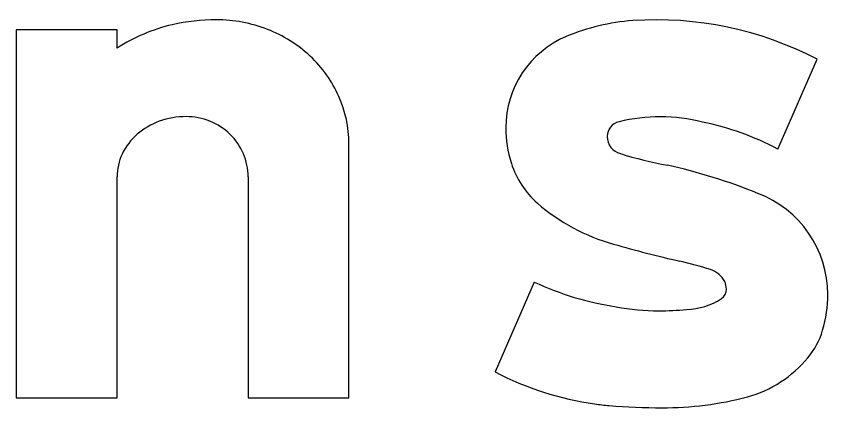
# Model space of a CAD drawing. Extents: x 1806251 to 1809821, y 414895 to 422886.
# Drawn here: x 1809677.2812 to 1809677.5388, y 415312.1735 to 415312.2979 of the extents above; entities that cross this region are included whole.
import ezdxf

# ---------------------------------------------------------------- set-up
doc = ezdxf.new("R2010")
doc.units = 0
for name, color, linetype in [('GSBWFILL', 7, 'Continuous'), ('GSCOLORFILL', 7, 'Continuous'), ('GSOUTLINE', 7, 'Continuous')]:
    doc.layers.add(name, color=color, linetype=linetype)

msp = doc.modelspace()

# ---------------------------------------------------------------- linework, layer by layer
at = {"layer": 'GSBWFILL'}
for p, q in [((1809677.5229390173, 415312.25567505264), (1809677.5353621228, 415312.28419505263)), ((1809677.354750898, 415312.24691105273), (1809677.354750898, 415312.17673665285)), ((1809677.4455748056, 415312.2134662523), (1809677.4331508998, 415312.18494625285)), ((1809677.4331508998, 415312.18494625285), (1809677.4331508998, 415312.18494625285))]:
    msp.add_line(p, q, dxfattribs=at)
for points in [[(1809677.3131508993, 415312.28775825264), (1809677.3131508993, 415312.2935366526), (1809677.2811508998, 415312.2935366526), (1809677.2811508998, 415312.17673665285), (1809677.3131508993, 415312.17673665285), (1809677.3131508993, 415312.24691105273)], [(1809677.354750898, 415312.17673665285), (1809677.3867508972, 415312.17673665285), (1809677.3867508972, 415312.2574430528)]]:
    msp.add_lwpolyline(points, dxfattribs=at)
for centre, radius, start, end in [((1809677.3446505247, 415312.23273247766), 0.06400417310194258, 90, 102.60428055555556), ((1809677.3446505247, 415312.251688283), 0.04504836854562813, 68.86358333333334, 90), ((1809677.3441050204, 415312.2391594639), 0.057619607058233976, 103.46953611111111, 122.49425555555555), ((1809677.3457352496, 415312.2544941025), 0.04204017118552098, 46.975011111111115, 68.86358333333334), ((1809677.3474103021, 415312.2562888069), 0.03958522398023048, 23.931719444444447, 46.975013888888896), ((1809677.3500111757, 415312.25744307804), 0.03673972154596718, 0, 23.931719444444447), ((1809677.3340285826, 415312.24379119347), 0.022019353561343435, 109.8073611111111, 131.0076361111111), ((1809677.3351024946, 415312.2408094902), 0.025188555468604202, 90, 109.8073611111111), ((1809677.3351024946, 415312.245784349), 0.020213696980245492, 68.08082777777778, 90), ((1809677.3353231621, 415312.246332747), 0.01962256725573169, 45.829797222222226, 68.08082777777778), ((1809677.3323752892, 415312.2456925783), 0.01949970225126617, 131.00763611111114, 154.52827222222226), ((1809677.3356645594, 415312.2466841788), 0.01913261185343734, 23.092844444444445, 45.829794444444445), ((1809677.3298182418, 415312.2469106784), 0.016667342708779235, 154.52827222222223, 180), ((1809677.336195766, 415312.2469106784), 0.018555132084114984, 0, 23.092847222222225)]:
    msp.add_arc(centre, radius, start, end, dxfattribs=at)
for centre, major_axis, ratio, start_param, end_param in [((1809677.4844315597, 415312.18705233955), (6.716227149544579e-18, 0.10968431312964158), 0.9999923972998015, 5.800291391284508, 6.352301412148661), ((1809677.4816177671, 415312.2298854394), (4.087829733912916e-18, 0.06675932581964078), 0.9999923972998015, 0.07137800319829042, 0.3980065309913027), ((1809677.4678968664, 415312.2625198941), (1.920106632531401e-18, 0.03135772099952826), 0.9999923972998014, 0.3980064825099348, 1.5707963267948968), ((1809677.4735270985, 415312.2596681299), (2.939152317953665e-19, 0.004800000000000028), 0.9999923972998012, 0.21891049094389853, 1.5707963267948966), ((1809677.4856687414, 415312.2104216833), (3.3996195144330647e-18, 0.0555200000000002), 0.9999923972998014, 2.4802620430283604e-16, 0.23975680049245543), ((1809677.4856687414, 415312.2133752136), (3.2187679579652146e-18, 0.05256646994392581), 0.9999923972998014, 6.027142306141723, 6.283185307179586), ((1809677.4739949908, 415312.2625198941), (2.293511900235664e-18, 0.03745589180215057), 0.9999923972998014, 1.5707963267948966, 1.8797788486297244), ((1809677.4819721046, 415312.1787561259), (5.33627095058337e-18, 0.0871479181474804), 0.9999923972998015, 5.793797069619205, 6.0867463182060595), ((1809677.4743270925, 415312.2596681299), (3.429011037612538e-19, 0.005599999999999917), 0.9999923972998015, 1.5707963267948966, 2.888079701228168), ((1809677.5087610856, 415312.368278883), (7.319162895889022e-18, 0.11953100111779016), 0.9999923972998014, 2.83708001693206, 2.965597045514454), ((1809677.4649869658, 415312.25964445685), (1.7145055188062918e-18, 0.027999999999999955), 0.9999923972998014, 1.8797788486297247, 2.4256595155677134), ((1809677.4459927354, 415312.06592594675), (1.1594278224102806e-17, 0.18934893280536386), 0.9999923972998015, 5.901211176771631, 6.060376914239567), ((1809677.5043503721, 415312.2094731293), (2.1063924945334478e-18, 0.03440000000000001), 0.9999923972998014, 4.71238898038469, 5.919950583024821), ((1809677.4875095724, 415312.28553573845), (3.8157956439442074e-18, 0.062316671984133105), 0.9999923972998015, 2.4256595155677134, 2.8694027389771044), ((1809677.5776949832, 415312.59536564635), (2.357459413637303e-17, 0.385002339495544), 0.9999923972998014, 2.860128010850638, 2.9166665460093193), ((1809677.4517720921, 415312.0519504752), (1.058197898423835e-17, 0.1728168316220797), 0.9999923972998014, 5.990951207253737, 6.049280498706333), ((1809677.4988548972, 415312.20975346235), (4.989581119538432e-19, 0.008148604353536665), 0.9999923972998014, 5.207729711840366, 5.9449308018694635), ((1809677.4857675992, 415312.2995020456), (5.814689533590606e-18, 0.09496108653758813), 0.9999923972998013, 2.7045504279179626, 2.9917182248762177), ((1809677.500754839, 415312.21118484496), (3.5561076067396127e-19, 0.005807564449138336), 0.9999923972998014, 4.71238898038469, 5.146352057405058), ((1809677.5028625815, 415312.21118484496), (2.2654777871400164e-19, 0.0036998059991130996), 0.9999923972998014, 3.7692323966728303, 4.71238898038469), ((1809677.4933325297, 415312.2264331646), (1.3271496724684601e-18, 0.02167399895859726), 0.9999923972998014, 3.1694135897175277, 3.711965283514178), ((1809677.4985936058, 415312.2094731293), (2.4588954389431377e-18, 0.04015680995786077), 0.9999923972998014, 4.4265503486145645, 4.71238898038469), ((1809677.4851035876, 415312.277119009), (4.456452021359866e-18, 0.0727793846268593), 0.9999923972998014, 2.95481032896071, 3.1415926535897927), ((1809677.4851035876, 415312.2956934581), (5.5938090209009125e-18, 0.09135383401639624), 0.9999923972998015, 3.141592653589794, 3.2384220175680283), ((1809677.5140947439, 415312.20491752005), (1.4695761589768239e-18, 0.024), 0.9999923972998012, 4.009586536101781, 4.426550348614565), ((1809677.5029576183, 415312.21380936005), (2.341991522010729e-18, 0.03824762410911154), 0.9999923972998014, 3.4142597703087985, 4.020407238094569), ((1809677.478789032, 415312.27260295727), (6.051332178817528e-18, 0.09882575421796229), 0.9999923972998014, 2.6615606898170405, 2.9996886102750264), ((1809677.4861253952, 415312.28231642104), (6.660839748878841e-18, 0.10877976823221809), 0.9999923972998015, 3.141592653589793, 3.3936798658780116), ((1809677.4761265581, 415312.2539664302), (4.89858719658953e-18, 0.08000000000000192), 0.9999923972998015, 2.999688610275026, 3.056978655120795), ((1809677.4861253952, 415312.3700546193), (1.2033254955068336e-17, 0.1965179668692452), 0.9999923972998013, 3.0562043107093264, 3.1415926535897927)]:
    msp.add_ellipse(centre, major_axis=major_axis, ratio=ratio, start_param=start_param, end_param=end_param, dxfattribs=at)
at = {"layer": 'GSCOLORFILL'}
for p, q in [((1809677.5229390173, 415312.25567505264), (1809677.5353621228, 415312.28419505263)), ((1809677.354750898, 415312.24691105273), (1809677.354750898, 415312.17673665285)), ((1809677.4455748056, 415312.2134662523), (1809677.4331508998, 415312.18494625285)), ((1809677.4331508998, 415312.18494625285), (1809677.4331508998, 415312.18494625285))]:
    msp.add_line(p, q, dxfattribs=at)
for points in [[(1809677.3131508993, 415312.28775825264), (1809677.3131508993, 415312.2935366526), (1809677.2811508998, 415312.2935366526), (1809677.2811508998, 415312.17673665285), (1809677.3131508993, 415312.17673665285), (1809677.3131508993, 415312.24691105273)], [(1809677.354750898, 415312.17673665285), (1809677.3867508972, 415312.17673665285), (1809677.3867508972, 415312.2574430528)]]:
    msp.add_lwpolyline(points, dxfattribs=at)
for centre, radius, start, end in [((1809677.3446505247, 415312.23273247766), 0.06400417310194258, 90, 102.60428055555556), ((1809677.3446505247, 415312.251688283), 0.04504836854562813, 68.86358333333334, 90), ((1809677.3441050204, 415312.2391594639), 0.057619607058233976, 103.46953611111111, 122.49425555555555), ((1809677.3457352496, 415312.2544941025), 0.04204017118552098, 46.975011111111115, 68.86358333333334), ((1809677.3474103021, 415312.2562888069), 0.03958522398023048, 23.931719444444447, 46.975013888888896), ((1809677.3500111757, 415312.25744307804), 0.03673972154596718, 0, 23.931719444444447), ((1809677.3340285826, 415312.24379119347), 0.022019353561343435, 109.8073611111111, 131.0076361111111), ((1809677.3351024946, 415312.2408094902), 0.025188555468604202, 90, 109.8073611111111), ((1809677.3351024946, 415312.245784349), 0.020213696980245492, 68.08082777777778, 90), ((1809677.3353231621, 415312.246332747), 0.01962256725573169, 45.829797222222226, 68.08082777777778), ((1809677.3323752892, 415312.2456925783), 0.01949970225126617, 131.00763611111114, 154.52827222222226), ((1809677.3356645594, 415312.2466841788), 0.01913261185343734, 23.092844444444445, 45.829794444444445), ((1809677.3298182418, 415312.2469106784), 0.016667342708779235, 154.52827222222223, 180), ((1809677.336195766, 415312.2469106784), 0.018555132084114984, 0, 23.092847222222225)]:
    msp.add_arc(centre, radius, start, end, dxfattribs=at)
for centre, major_axis, ratio, start_param, end_param in [((1809677.4844315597, 415312.18705233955), (6.716227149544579e-18, 0.10968431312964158), 0.9999923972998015, 5.800291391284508, 6.352301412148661), ((1809677.4816177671, 415312.2298854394), (4.087829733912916e-18, 0.06675932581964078), 0.9999923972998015, 0.07137800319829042, 0.3980065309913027), ((1809677.4678968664, 415312.2625198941), (1.920106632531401e-18, 0.03135772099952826), 0.9999923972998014, 0.3980064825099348, 1.5707963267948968), ((1809677.4735270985, 415312.2596681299), (2.939152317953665e-19, 0.004800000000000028), 0.9999923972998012, 0.21891049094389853, 1.5707963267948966), ((1809677.4856687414, 415312.2104216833), (3.3996195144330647e-18, 0.0555200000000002), 0.9999923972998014, 2.4802620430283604e-16, 0.23975680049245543), ((1809677.4856687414, 415312.2133752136), (3.2187679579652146e-18, 0.05256646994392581), 0.9999923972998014, 6.027142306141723, 6.283185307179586), ((1809677.4739949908, 415312.2625198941), (2.293511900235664e-18, 0.03745589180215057), 0.9999923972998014, 1.5707963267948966, 1.8797788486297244), ((1809677.4819721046, 415312.1787561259), (5.33627095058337e-18, 0.0871479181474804), 0.9999923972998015, 5.793797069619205, 6.0867463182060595), ((1809677.4743270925, 415312.2596681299), (3.429011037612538e-19, 0.005599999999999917), 0.9999923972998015, 1.5707963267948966, 2.888079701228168), ((1809677.5087610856, 415312.368278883), (7.319162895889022e-18, 0.11953100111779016), 0.9999923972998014, 2.83708001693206, 2.965597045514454), ((1809677.4649869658, 415312.25964445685), (1.7145055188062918e-18, 0.027999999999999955), 0.9999923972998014, 1.8797788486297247, 2.4256595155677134), ((1809677.4459927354, 415312.06592594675), (1.1594278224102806e-17, 0.18934893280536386), 0.9999923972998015, 5.901211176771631, 6.060376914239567), ((1809677.5043503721, 415312.2094731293), (2.1063924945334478e-18, 0.03440000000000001), 0.9999923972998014, 4.71238898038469, 5.919950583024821), ((1809677.4875095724, 415312.28553573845), (3.8157956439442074e-18, 0.062316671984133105), 0.9999923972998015, 2.4256595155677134, 2.8694027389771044), ((1809677.5776949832, 415312.59536564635), (2.357459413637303e-17, 0.385002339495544), 0.9999923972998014, 2.860128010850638, 2.9166665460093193), ((1809677.4517720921, 415312.0519504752), (1.058197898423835e-17, 0.1728168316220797), 0.9999923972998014, 5.990951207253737, 6.049280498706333), ((1809677.4988548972, 415312.20975346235), (4.989581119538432e-19, 0.008148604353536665), 0.9999923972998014, 5.207729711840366, 5.9449308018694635), ((1809677.4857675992, 415312.2995020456), (5.814689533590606e-18, 0.09496108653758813), 0.9999923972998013, 2.7045504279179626, 2.9917182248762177), ((1809677.500754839, 415312.21118484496), (3.5561076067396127e-19, 0.005807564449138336), 0.9999923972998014, 4.71238898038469, 5.146352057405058), ((1809677.5028625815, 415312.21118484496), (2.2654777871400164e-19, 0.0036998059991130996), 0.9999923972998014, 3.7692323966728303, 4.71238898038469), ((1809677.4933325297, 415312.2264331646), (1.3271496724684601e-18, 0.02167399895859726), 0.9999923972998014, 3.1694135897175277, 3.711965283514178), ((1809677.4985936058, 415312.2094731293), (2.4588954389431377e-18, 0.04015680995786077), 0.9999923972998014, 4.4265503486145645, 4.71238898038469), ((1809677.4851035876, 415312.277119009), (4.456452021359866e-18, 0.0727793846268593), 0.9999923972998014, 2.95481032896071, 3.1415926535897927), ((1809677.4851035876, 415312.2956934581), (5.5938090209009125e-18, 0.09135383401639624), 0.9999923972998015, 3.141592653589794, 3.2384220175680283), ((1809677.5140947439, 415312.20491752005), (1.4695761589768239e-18, 0.024), 0.9999923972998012, 4.009586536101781, 4.426550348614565), ((1809677.5029576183, 415312.21380936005), (2.341991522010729e-18, 0.03824762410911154), 0.9999923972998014, 3.4142597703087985, 4.020407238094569), ((1809677.478789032, 415312.27260295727), (6.051332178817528e-18, 0.09882575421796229), 0.9999923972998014, 2.6615606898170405, 2.9996886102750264), ((1809677.4861253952, 415312.28231642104), (6.660839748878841e-18, 0.10877976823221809), 0.9999923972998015, 3.141592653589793, 3.3936798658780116), ((1809677.4761265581, 415312.2539664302), (4.89858719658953e-18, 0.08000000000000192), 0.9999923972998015, 2.999688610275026, 3.056978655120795), ((1809677.4861253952, 415312.3700546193), (1.2033254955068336e-17, 0.1965179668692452), 0.9999923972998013, 3.0562043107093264, 3.1415926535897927)]:
    msp.add_ellipse(centre, major_axis=major_axis, ratio=ratio, start_param=start_param, end_param=end_param, dxfattribs=at)
at = {"layer": 'GSOUTLINE'}
for p, q in [((1809677.5229390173, 415312.25567505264), (1809677.5353621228, 415312.28419505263)), ((1809677.354750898, 415312.24691105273), (1809677.354750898, 415312.17673665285)), ((1809677.4455748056, 415312.2134662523), (1809677.4331508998, 415312.18494625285)), ((1809677.4331508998, 415312.18494625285), (1809677.4331508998, 415312.18494625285))]:
    msp.add_line(p, q, dxfattribs=at)
for points in [[(1809677.3131508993, 415312.28775825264), (1809677.3131508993, 415312.2935366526), (1809677.2811508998, 415312.2935366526), (1809677.2811508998, 415312.17673665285), (1809677.3131508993, 415312.17673665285), (1809677.3131508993, 415312.24691105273)], [(1809677.354750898, 415312.17673665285), (1809677.3867508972, 415312.17673665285), (1809677.3867508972, 415312.2574430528)]]:
    msp.add_lwpolyline(points, dxfattribs=at)
for centre, radius, start, end in [((1809677.3446505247, 415312.23273247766), 0.06400417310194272, 90, 102.60428055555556), ((1809677.3446505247, 415312.251688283), 0.045048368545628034, 68.86358333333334, 90), ((1809677.3441050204, 415312.2391594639), 0.057619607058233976, 103.46953611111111, 122.49425555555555), ((1809677.3457352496, 415312.2544941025), 0.04204017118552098, 46.975011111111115, 68.86358333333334), ((1809677.3474103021, 415312.2562888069), 0.03958522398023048, 23.931719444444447, 46.975013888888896), ((1809677.3500111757, 415312.25744307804), 0.03673972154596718, 0, 23.931719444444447), ((1809677.3340285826, 415312.24379119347), 0.022019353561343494, 109.8073611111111, 131.0076361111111), ((1809677.3351024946, 415312.2408094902), 0.025188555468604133, 90, 109.8073611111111), ((1809677.3351024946, 415312.245784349), 0.020213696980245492, 68.08082777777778, 90), ((1809677.3353231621, 415312.246332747), 0.019622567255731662, 45.829797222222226, 68.08082777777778), ((1809677.3323752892, 415312.2456925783), 0.01949970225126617, 131.00763611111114, 154.52827222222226), ((1809677.3356645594, 415312.2466841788), 0.019132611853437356, 23.092844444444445, 45.829794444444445), ((1809677.3298182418, 415312.2469106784), 0.016667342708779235, 154.52827222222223, 180), ((1809677.336195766, 415312.2469106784), 0.018555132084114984, 0, 23.092847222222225)]:
    msp.add_arc(centre, radius, start, end, dxfattribs=at)
for centre, major_axis, ratio, start_param, end_param in [((1809677.4844315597, 415312.18705233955), (6.716227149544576e-18, 0.10968431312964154), 0.9999923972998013, 5.800291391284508, 6.352301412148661), ((1809677.4816177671, 415312.2298854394), (4.0878297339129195e-18, 0.06675932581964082), 0.9999923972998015, 0.07137800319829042, 0.3980065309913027), ((1809677.4678968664, 415312.2625198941), (1.920106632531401e-18, 0.03135772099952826), 0.9999923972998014, 0.3980064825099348, 1.5707963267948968), ((1809677.4735270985, 415312.2596681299), (2.939152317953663e-19, 0.004800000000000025), 0.9999923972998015, 0.21891049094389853, 1.5707963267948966), ((1809677.4856687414, 415312.2104216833), (3.3996195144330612e-18, 0.055520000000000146), 0.9999923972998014, 2.4802620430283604e-16, 0.23975680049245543), ((1809677.4856687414, 415312.2133752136), (3.21876795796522e-18, 0.0525664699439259), 0.9999923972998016, 6.027142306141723, 6.283185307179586), ((1809677.4739949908, 415312.2625198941), (2.293511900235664e-18, 0.03745589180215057), 0.9999923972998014, 1.5707963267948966, 1.8797788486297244), ((1809677.4819721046, 415312.1787561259), (5.33627095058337e-18, 0.0871479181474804), 0.9999923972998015, 5.793797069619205, 6.0867463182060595), ((1809677.4743270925, 415312.2596681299), (3.429011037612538e-19, 0.005599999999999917), 0.9999923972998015, 1.5707963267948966, 2.888079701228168), ((1809677.5087610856, 415312.368278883), (7.319162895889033e-18, 0.11953100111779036), 0.9999923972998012, 2.83708001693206, 2.965597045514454), ((1809677.4649869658, 415312.25964445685), (1.7145055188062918e-18, 0.027999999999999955), 0.9999923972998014, 1.8797788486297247, 2.4256595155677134), ((1809677.4459927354, 415312.06592594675), (1.1594278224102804e-17, 0.18934893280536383), 0.9999923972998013, 5.901211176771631, 6.060376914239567), ((1809677.5043503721, 415312.2094731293), (2.1063924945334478e-18, 0.03440000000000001), 0.9999923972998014, 4.71238898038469, 5.919950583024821), ((1809677.4875095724, 415312.28553573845), (3.815795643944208e-18, 0.06231667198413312), 0.9999923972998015, 2.4256595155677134, 2.8694027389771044), ((1809677.5776949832, 415312.59536564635), (2.3574594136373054e-17, 0.3850023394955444), 0.9999923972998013, 2.860128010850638, 2.9166665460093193), ((1809677.4517720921, 415312.0519504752), (1.0581978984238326e-17, 0.1728168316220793), 0.9999923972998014, 5.990951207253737, 6.049280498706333), ((1809677.4988548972, 415312.20975346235), (4.989581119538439e-19, 0.008148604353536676), 0.9999923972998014, 5.207729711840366, 5.9449308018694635), ((1809677.4857675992, 415312.2995020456), (5.814689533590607e-18, 0.09496108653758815), 0.9999923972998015, 2.7045504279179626, 2.9917182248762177), ((1809677.500754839, 415312.21118484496), (3.556107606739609e-19, 0.00580756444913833), 0.9999923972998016, 4.71238898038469, 5.146352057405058), ((1809677.5028625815, 415312.21118484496), (2.2654777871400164e-19, 0.0036998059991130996), 0.9999923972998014, 3.7692323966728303, 4.71238898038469), ((1809677.4933325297, 415312.2264331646), (1.327149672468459e-18, 0.021673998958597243), 0.9999923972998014, 3.1694135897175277, 3.711965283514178), ((1809677.4985936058, 415312.2094731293), (2.4588954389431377e-18, 0.04015680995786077), 0.9999923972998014, 4.4265503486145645, 4.71238898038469), ((1809677.4851035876, 415312.277119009), (4.456452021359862e-18, 0.07277938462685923), 0.9999923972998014, 2.95481032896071, 3.1415926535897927), ((1809677.4851035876, 415312.2956934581), (5.593809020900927e-18, 0.09135383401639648), 0.9999923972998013, 3.141592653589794, 3.2384220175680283), ((1809677.5140947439, 415312.20491752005), (1.4695761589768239e-18, 0.024), 0.9999923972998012, 4.009586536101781, 4.426550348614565), ((1809677.5029576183, 415312.21380936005), (2.3419915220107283e-18, 0.038247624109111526), 0.9999923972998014, 3.4142597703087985, 4.020407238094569), ((1809677.478789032, 415312.27260295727), (6.05133217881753e-18, 0.09882575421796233), 0.9999923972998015, 2.6615606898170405, 2.9996886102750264), ((1809677.4861253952, 415312.28231642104), (6.6608397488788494e-18, 0.10877976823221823), 0.9999923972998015, 3.141592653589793, 3.3936798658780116), ((1809677.4761265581, 415312.2539664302), (4.8985871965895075e-18, 0.08000000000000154), 0.9999923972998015, 2.999688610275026, 3.056978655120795), ((1809677.4861253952, 415312.3700546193), (1.2033254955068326e-17, 0.19651796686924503), 0.9999923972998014, 3.0562043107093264, 3.1415926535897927)]:
    msp.add_ellipse(centre, major_axis=major_axis, ratio=ratio, start_param=start_param, end_param=end_param, dxfattribs=at)

doc.saveas('drawing.dxf')
